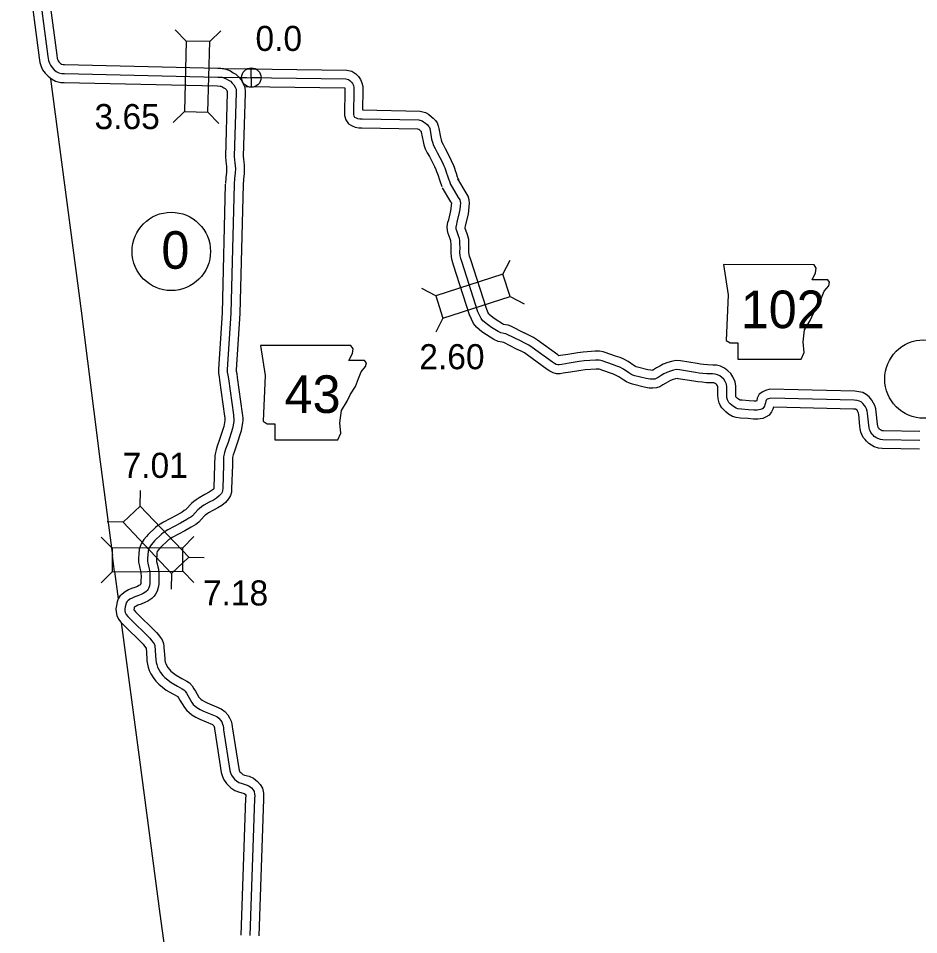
# Model space of a CAD drawing. Extents: x 31699 to 244310, y -8841 to 11474.
# Drawn here: x 128006 to 129017, y 442 to 1471 of the extents above; entities that cross this region are included whole.
import ezdxf

# ---------------------------------------------------------------- set-up
doc = ezdxf.new("R2010")
doc.units = 0
for name, color, linetype in [('B_Logo', 7, 'Continuous'), ('G-ANNO-TEXT', 7, 'Continuous'), ('Level 21', 7, 'Continuous'), ('Level 55', 7, 'Continuous'), ('R_Annotation', 7, 'Continuous'), ('R_Border Notes', 7, 'Continuous'), ('R_XS_EARTHWORK_STAGE1', 7, 'Continuous'), ('R_XS_EARTHWORK_STAGE2', 7, 'Continuous'), ('S_WALL', 7, 'Continuous'), ('S_WALL_ANNOT', 7, 'Continuous')]:
    doc.layers.add(name, color=color, linetype=linetype)

msp = doc.modelspace()

# ---------------------------------------------------------------- linework, layer by layer
at = {"layer": 'B_Logo'}
for points in [[(128016.3, 1605.5), (128039.6, 1428.5), (128040.4, 1424.1), (128041.3, 1421.2), (128042.4, 1418.8), (128044.3, 1416.2), (128046.6, 1413.7), (128049, 1411.8), (128051.7, 1410.3), (128055.4, 1409.5), (128058.1, 1409.4), (128230.2, 1405.5), (128233.3, 1405.3), (128235.2, 1405.2), (128237.2, 1404.7), (128239.7, 1403.6), (128242.3, 1401.9), (128244.5, 1400.7), (128246.6, 1398.7), (128248.2, 1396.6), (128249.7, 1394.1), (128250.8, 1391.7), (128251.1, 1389.9), (128251, 1387.8), (128248.8, 1316.5), (128249.2, 1312.3), (128249.6, 1309.3), (128250, 1305.9), (128250.1, 1302.6), (128249.9, 1297.8), (128249.2, 1291.6), (128248.7, 1285)], [(128235.2, 1405.2), (128374.1, 1403.3), (128376.9, 1402.8), (128378.9, 1401.4), (128380.6, 1399.7), (128381.7, 1398.1), (128382.5, 1396.1), (128383, 1393.7), (128383, 1391.3), (128382.6, 1363.6), (128383.1, 1361.9), (128383.9, 1360.6), (128385.5, 1359.7), (128387.3, 1359), (128389.7, 1358.6), (128392.5, 1358.5), (128456.1, 1357.3), (128459.6, 1356.2), (128461.4, 1355.2), (128463.5, 1353.6), (128465.3, 1352.1), (128466.8, 1350.5), (128467.5, 1349.4), (128468.2, 1347.7), (128468.6, 1345.7), (128470.4, 1335.6), (128471.4, 1332.2), (128472.5, 1328.7), (128474.3, 1325.1), (128476.6, 1320.7), (128482.6, 1309.4), (128484.1, 1305.8), (128485.3, 1303.5), (128486.5, 1300.1), (128487.2, 1297.7), (128488.3, 1294.4), (128489.7, 1290.1), (128490.4, 1288.4), (128491.2, 1286.2)], [(128570.1, 1109.1), (128555.3, 1116.5), (128553.5, 1117.1), (128551.4, 1117.5), (128548.1, 1118.1), (128545, 1119.6), (128537.4, 1124.4), (128533, 1127.5), (128527.8, 1131.7), (128525.8, 1134.2), (128524.3, 1137.5), (128522.4, 1142), (128504.6, 1197.2), (128503.2, 1201.9), (128502.5, 1204.9), (128502.2, 1208.7), (128502.3, 1213.3), (128502.2, 1218.4), (128502.1, 1221.9), (128501.5, 1224.3), (128500.5, 1227.1), (128498.6, 1232.8), (128498.1, 1234.7), (128497.9, 1236.8), (128498.5, 1240.3), (128499.2, 1242.6), (128501.8, 1253.3), (128502.3, 1256.7), (128502.6, 1260.8), (128503, 1263.9), (128502.7, 1265.9), (128502.3, 1267.7), (128500.7, 1270.3), (128491.2, 1286.2)], [(128248.7, 1285), (128245.1, 1140.3), (128241, 1077), (128241, 1074), (128241.7, 1070.8), (128242.3, 1066.8), (128247.8, 1026.1), (128248.1, 1024), (128248.3, 1022), (128248.3, 1020.1), (128248.2, 1018.6), (128246.7, 1010.7), (128241.8, 995.2), (128239.1, 987.6), (128237.9, 984), (128237.4, 981.9), (128236.9, 979.2), (128236.8, 970), (128235.8, 943.8), (128235.6, 940.8), (128235.3, 939.4), (128234.5, 937.9), (128231.9, 935.2), (128228.8, 932.6), (128225.5, 930.5), (128220.6, 928), (128214.6, 924.6), (128212.1, 922.8), (128209.8, 921.1), (128208, 919.4), (128201.9, 912.9), (128200, 911.2), (128197.9, 910), (128195.5, 908.5), (128188.4, 904.6), (128174.3, 897), (128171.1, 895.1), (128169.1, 893.8), (128167.2, 892.1), (128159.4, 884.7), (128157.8, 882.9), (128155.4, 880.2), (128153.4, 876.9), (128152.1, 873.2), (128151.7, 869), (128151.4, 864.9), (128151.4, 861.7), (128151.7, 859.7), (128152.5, 856.4), (128153.3, 853.1), (128153.7, 851.2), (128153.9, 849.7), (128154, 848.4), (128154.2, 845.8), (128154.2, 844.5)], [(129018.4, 997.5), (128977, 998.3), (128974.1, 998.6), (128971.2, 999.5), (128969.1, 1000.8), (128967.2, 1001.9), (128965.9, 1003.2), (128964.8, 1004.6), (128963.4, 1006.3), (128962.5, 1008.1), (128961.9, 1009.6), (128961.4, 1012), (128961.1, 1014.5), (128959.7, 1028.1), (128959.2, 1030.4), (128958.4, 1033), (128957.6, 1035), (128956.5, 1036.8), (128954.5, 1039.1), (128952.6, 1040.7), (128950.8, 1041.6), (128948.2, 1042.2), (128944.7, 1042.7), (128851.1, 1044.9), (128848.5, 1044.2), (128847.2, 1043.6), (128846.1, 1042.8), (128845.4, 1041.4), (128845, 1039.7), (128844.4, 1037.6), (128843.9, 1036), (128843.3, 1034.7), (128842.3, 1033.4), (128841.2, 1032.7), (128839.6, 1032), (128837.8, 1031.7), (128836, 1031.5), (128832, 1031.5), (128826.2, 1031.9), (128818.1, 1032.6), (128814.3, 1033), (128812.1, 1033.7), (128809.2, 1035.4), (128807.2, 1037.1), (128805.6, 1038.5), (128804.1, 1040), (128803.3, 1041.5), (128802.6, 1043.1), (128801.9, 1045.7), (128801.8, 1048.9), (128801.7, 1057.8), (128801.5, 1060.6), (128799.9, 1063.8), (128798.3, 1066.2), (128796.3, 1068.2), (128794, 1070), (128791.3, 1071.2), (128788.7, 1071.9), (128785.5, 1072.1), (128779.5, 1072.3), (128774.8, 1072.7), (128770.7, 1073), (128766.5, 1073.9), (128748.5, 1076.8), (128745.3, 1077), (128741.9, 1076.3), (128738.6, 1075.4), (128734.5, 1073.9), (128731.1, 1072.1), (128728.1, 1070.4), (128724.6, 1068.2), (128722.5, 1066.9), (128720.8, 1066.3), (128718.5, 1066.1), (128715.6, 1066.2), (128711.1, 1067), (128698.6, 1070.1), (128696.2, 1070.9), (128694.1, 1071.9), (128691.8, 1073.5), (128685.8, 1077.5), (128681.8, 1079.6), (128678.3, 1081), (128673.4, 1082.8), (128661.9, 1086.8), (128660.4, 1087.3), (128658.3, 1087.6), (128654.4, 1087.5), (128641.5, 1086.8), (128636.1, 1085.9), (128624.8, 1084.1), (128616.4, 1082.8), (128613.7, 1082.4), (128612, 1082.4), (128610.3, 1082.8), (128608.2, 1083.8), (128606, 1085.4), (128583.3, 1101.9), (128579.6, 1104.5), (128575.1, 1106.6), (128570.1, 1109.1)], [(128154.2, 844.5), (128154.1, 839.9), (128154, 836.8), (128153.6, 834.3), (128153, 832.1), (128152, 830.4), (128151.1, 829), (128149.8, 827.8), (128148.5, 826.8), (128146.7, 825.7), (128144.2, 824.5), (128140.6, 823), (128137.1, 821.7), (128134.2, 820.5), (128131.6, 819.1), (128129.4, 817.5), (128128.3, 816.3), (128127.6, 815.1), (128126.9, 813.4), (128126.4, 810.6), (128126, 808), (128126.1, 806), (128126.4, 804.3), (128127.5, 802.1), (128129.2, 799.8), (128131.1, 797.9), (128154, 775.3), (128155.9, 772.7), (128157.6, 770.7), (128158.8, 769), (128159.5, 767), (128159.8, 765.4), (128160, 763.4), (128160, 761.2), (128160.7, 751), (128161.1, 748.2), (128161.7, 745.7), (128162.6, 742.9), (128164, 740.3), (128166, 736.7), (128168.5, 733.6), (128170.9, 731.1), (128177.9, 725.5), (128184.9, 721.5), (128190.4, 718.5), (128192.1, 717.4), (128193.6, 715.8), (128195, 713.5), (128196.5, 710.9), (128201, 703.2), (128202.8, 701.1), (128204.6, 699.4), (128206.9, 697.6), (128210.5, 695.4), (128214.3, 693.6), (128229.2, 687.3), (128231.6, 685.5), (128233.5, 683.4), (128234.7, 681.5), (128235.7, 679), (128236.3, 676.8), (128236.7, 674.6), (128236.9, 672.4), (128244, 626.7), (128244.7, 624.1), (128245.6, 621.5), (128247.6, 618.8), (128249.2, 617.2), (128251.3, 615.2), (128254.1, 613.3), (128257.5, 612.2), (128262.2, 610.8), (128265.2, 609.6), (128268, 607.3), (128270, 605), (128271.2, 603.1), (128271.7, 600.4), (128271.8, 598.2), (128271.6, 595.1), (128266.2, 441.5)]]:
    msp.add_lwpolyline(points, dxfattribs=at)
at = {"layer": 'G-ANNO-TEXT'}
for points in [[(128798.2, 1194.9), (128803.3, 1161), (128801.1, 1109.7), (128805.6, 1106.9), (128814, 1106.9), (128814, 1088.8), (128885.1, 1088.8), (128888.5, 1096.2), (128887.3, 1108), (128889, 1121.5), (128895.2, 1132.3), (128899.2, 1140.2), (128904.8, 1148.6), (128908.2, 1157.6), (128911, 1165), (128916.1, 1171.2), (128917.2, 1175.1), (128915, 1177.9), (128897.5, 1177.9), (128901.4, 1185.8), (128902, 1190.9), (128899.7, 1194.8)], [(128278.4, 1104.2), (128283.4, 1070.3), (128281.2, 1019), (128285.7, 1016.2), (128294.2, 1016.2), (128294.2, 998.2), (128365.2, 998.2), (128368.6, 1005.5), (128367.5, 1017.3), (128369.2, 1030.9), (128375.4, 1041.6), (128379.3, 1049.5), (128384.9, 1057.9), (128388.3, 1067), (128391.1, 1074.3), (128396.2, 1080.5), (128397.3, 1084.4), (128395.1, 1087.3), (128377.6, 1087.3), (128381.6, 1095.2), (128382.1, 1100.2), (128379.8, 1104.1)]]:
    msp.add_lwpolyline(points, close=True, dxfattribs=at)
at = {"layer": 'Level 21'}
for p, q in [((128268.2, 1394.1), (128267.7, 1415.8)), ((128257.1, 1404.7), (128278.8, 1405.2))]:
    msp.add_line(p, q, dxfattribs=at)
msp.add_circle((128268, 1404.9), 10.9, dxfattribs=at)
at = {"layer": 'Level 55'}
for points in [[(128026.2, 1606.8), (128049.5, 1430), (128050.1, 1426.5), (128050.6, 1424.8), (128051.1, 1423.8), (128052, 1422.6), (128053.4, 1421.1), (128054.6, 1420.1), (128055.3, 1419.8), (128056.6, 1419.5), (128058.4, 1419.4), (128230.5, 1415.5), (128233.7, 1415.3), (128236.8, 1415.2), (128240.5, 1414.1), (128244.4, 1412.5), (128247.5, 1410.4), (128250.4, 1408.8), (128254.1, 1405.5), (128256.5, 1402.2), (128258.6, 1398.8), (128260.4, 1394.7), (128261.2, 1390.5), (128261, 1387.3), (128258.8, 1316.8), (128259.2, 1313.4), (128259.5, 1310.4), (128260, 1306.7), (128260.1, 1302.5), (128259.9, 1297.1), (128259.2, 1290.7), (128258.7, 1284.3)], [(128006.4, 1604.1), (128029.7, 1426.9), (128030.6, 1421.7), (128032, 1417.5), (128033.7, 1413.7), (128036.5, 1409.8), (128039.9, 1406.3), (128043.5, 1403.5), (128048.1, 1400.9), (128054.2, 1399.5), (128057.9, 1399.4), (128229.8, 1395.5), (128232.9, 1395.3), (128233.6, 1395.3), (128233.8, 1395.2), (128234.9, 1394.8), (128237, 1393.4), (128238.6, 1392.5), (128239.2, 1391.9), (128239.9, 1391), (128240.9, 1389.4), (128241, 1389.1), (128241, 1388.3), (128238.8, 1316.2), (128239.3, 1311.2), (128239.7, 1308.1), (128240, 1305.2), (128240.1, 1302.6), (128239.9, 1298.6), (128239.3, 1292.5), (128238.8, 1285.8)], [(128235.4, 1415.2), (128375.1, 1413.3), (128380.7, 1412.2), (128385.4, 1409.2), (128388.4, 1406), (128390.6, 1402.9), (128392.1, 1399), (128393, 1394.8), (128393, 1391.2), (128392.6, 1368.5), (128392.7, 1368.5), (128457.6, 1367.2), (128463.4, 1365.5), (128466.9, 1363.7), (128469.9, 1361.3), (128472.2, 1359.3), (128474.6, 1356.8), (128476.4, 1354.1), (128477.8, 1350.7), (128478.4, 1347.7), (128480.2, 1337.8), (128481, 1335), (128481.8, 1332.5), (128483.2, 1329.8), (128485.5, 1325.4), (128491.6, 1313.7), (128493.2, 1310), (128494.5, 1307.4), (128496, 1303.3), (128496.8, 1300.7), (128497.8, 1297.5), (128499.1, 1293.5), (128499.7, 1292), (128500.5, 1290)], [(128260.6, 1394.9), (128372.8, 1393.4), (128372.9, 1393.3), (128372.9, 1393.1), (128373, 1392.7), (128373, 1391.4), (128372.5, 1362.2), (128373.9, 1357.5), (128376.9, 1353.1), (128381.2, 1350.6), (128384.7, 1349.3), (128388.6, 1348.6), (128392.2, 1348.5), (128454.6, 1347.3), (128455.7, 1347), (128456, 1346.8), (128457.2, 1345.9), (128458.3, 1344.9), (128458.6, 1344.5), (128458.8, 1343.7), (128460.7, 1333.3), (128461.8, 1329.3), (128463.2, 1324.9), (128465.5, 1320.5), (128467.8, 1316.1), (128473.6, 1305), (128475.1, 1301.6), (128476, 1299.6), (128477, 1296.9), (128477.7, 1294.8), (128478.8, 1291.3), (128480.3, 1286.7), (128481.1, 1284.8), (128481.9, 1282.5)], [(128574.5, 1118), (128559.3, 1125.7), (128556.2, 1126.8), (128553.3, 1127.3), (128551.2, 1127.7), (128549.8, 1128.4), (128542.9, 1132.8), (128539, 1135.5), (128534.9, 1138.8), (128534.4, 1139.5), (128533.4, 1141.6), (128531.8, 1145.5), (128514.2, 1200.2), (128512.9, 1204.5), (128512.4, 1206.4), (128512.2, 1208.9), (128512.3, 1213.3), (128512.2, 1218.7), (128512, 1223.2), (128511.1, 1227.1), (128510, 1230.4), (128508.2, 1235.6), (128508, 1236.3), (128508, 1236.4), (128508.3, 1238.1), (128508.8, 1240.1), (128511.7, 1251.4), (128512.2, 1255.6), (128512.6, 1259.8), (128513, 1264), (128512.6, 1267.8), (128511.5, 1271.7), (128509.2, 1275.5), (128499.8, 1291.3)], [(128238.7, 1285.3), (128235.2, 1140.7), (128231, 1077.3), (128231, 1072.9), (128231.9, 1069), (128232.4, 1065.3), (128237.9, 1024.7), (128238.2, 1022.7), (128238.3, 1021.6), (128238.3, 1020.5), (128238.2, 1019.8), (128237, 1013.2), (128232.3, 998.4), (128229.7, 990.9), (128228.3, 986.8), (128227.6, 983.9), (128227, 980.1), (128226.8, 970.2), (128225.8, 944.3), (128225.8, 943.2), (128225.1, 942.5), (128223, 940.8), (128220.5, 939.2), (128215.9, 936.8), (128209.3, 933), (128206.2, 930.9), (128203.3, 928.7), (128200.9, 926.5), (128194.9, 920.1), (128194.1, 919.4), (128192.6, 918.6), (128190.3, 917), (128183.7, 913.3), (128169.3, 905.7), (128165.8, 903.6), (128163, 901.8), (128160.4, 899.5), (128152.2, 891.7), (128150.4, 889.6), (128147.4, 886.3), (128144.3, 881.2), (128142.2, 875.3), (128141.8, 869.8), (128141.4, 865.3), (128141.4, 860.8), (128141.9, 857.7), (128142.8, 854.1), (128143.6, 850.9), (128143.9, 849.4), (128144, 848.7), (128144, 847.7), (128144.2, 845.4), (128144.2, 844.6)], [(128258.7, 1284.8), (128255.1, 1139.8), (128251, 1076.7), (128251, 1075.1), (128251.5, 1072.6), (128252.2, 1068.2), (128257.7, 1027.6), (128258, 1025.3), (128258.3, 1022.4), (128258.3, 1019.8), (128258.2, 1017.4), (128256.4, 1008.3), (128251.3, 992.1), (128248.6, 984.4), (128247.5, 981.1), (128247.2, 979.8), (128246.9, 978.3), (128246.8, 969.7), (128245.8, 943.3), (128245.6, 939.4), (128244.7, 935.7), (128242.5, 931.9), (128238.8, 927.9), (128234.7, 924.5), (128230.4, 921.8), (128225.4, 919.2), (128219.9, 916.1), (128217.9, 914.7), (128216.2, 913.4), (128215.1, 912.3), (128208.9, 905.7), (128205.8, 903), (128203.1, 901.5), (128200.6, 899.9), (128193.2, 895.8), (128179.2, 888.3), (128176.5, 886.7), (128175.1, 885.8), (128173.9, 884.7), (128166.7, 877.8), (128165.3, 876.3), (128163.4, 874.2), (128162.4, 872.6), (128161.9, 871.1), (128161.7, 868.2), (128161.4, 864.5), (128161.4, 862.6), (128161.5, 861.6), (128162.2, 858.7), (128163.1, 855.4), (128163.6, 852.9), (128163.9, 850.7), (128164, 849.1), (128164.2, 846.1), (128164.2, 844.4)], [(128565.6, 1100.1), (128551.3, 1107.3), (128550.9, 1107.4), (128549.6, 1107.7), (128544.9, 1108.6), (128540.2, 1110.8), (128531.9, 1116.1), (128526.9, 1119.5), (128520.7, 1124.6), (128517.3, 1128.8), (128515.1, 1133.5), (128513, 1138.5), (128495.1, 1194.2), (128493.5, 1199.4), (128492.6, 1203.4), (128492.2, 1208.4), (128492.3, 1213.4), (128492.2, 1218.1), (128492.1, 1220.5), (128491.9, 1221.5), (128491.1, 1223.8), (128489, 1229.9), (128488.2, 1233.2), (128487.9, 1237.3), (128488.7, 1242.5), (128489.5, 1245.2), (128492, 1255.1), (128492.3, 1257.8), (128492.7, 1261.7), (128492.9, 1263.8), (128492.1, 1265.2), (128482.6, 1281.2)], [(129018.6, 1007.5), (128977.6, 1008.3), (128976.2, 1008.4), (128975.3, 1008.7), (128974.2, 1009.4), (128973.4, 1009.8), (128973.3, 1009.9), (128972.6, 1010.8), (128971.8, 1011.8), (128971.6, 1012.1), (128971.6, 1012.3), (128971.3, 1013.7), (128971, 1015.6), (128969.6, 1029.6), (128968.9, 1032.9), (128967.8, 1036.5), (128966.6, 1039.4), (128964.7, 1042.6), (128961.5, 1046.3), (128958.2, 1049), (128954.3, 1051.1), (128950, 1052.1), (128945.5, 1052.7), (128850, 1054.9), (128845.1, 1053.7), (128842, 1052.2), (128838.2, 1049.4), (128835.9, 1044.9), (128835.3, 1042.2), (128835.1, 1041.5), (128832.4, 1041.5), (128827, 1041.9), (128819.1, 1042.5), (128816.5, 1042.8), (128816.2, 1042.9), (128815, 1043.6), (128813.7, 1044.7), (128812.6, 1045.7), (128812.2, 1046.1), (128812, 1046.4), (128811.8, 1047.1), (128811.8, 1049), (128811.7, 1058.3), (128811.3, 1063.3), (128808.6, 1068.8), (128806.1, 1072.6), (128802.8, 1075.7), (128799.3, 1078.5), (128794.7, 1080.7), (128790.3, 1081.8), (128786.1, 1082.1), (128780.2, 1082.3), (128775.7, 1082.7), (128772.1, 1082.9), (128768.3, 1083.7), (128749.7, 1086.7), (128744.7, 1087.1), (128739.6, 1086.1), (128735.5, 1085), (128730.4, 1083.1), (128726.4, 1080.9), (128722.9, 1079), (128719.3, 1076.6), (128718.5, 1076.2), (128718.2, 1076.1), (128716.6, 1076.2), (128713.1, 1076.8), (128701.5, 1079.7), (128699.8, 1080.2), (128699.1, 1080.6), (128697.5, 1081.7), (128690.9, 1086.2), (128686, 1088.7), (128682, 1090.4), (128676.7, 1092.2), (128665.2, 1096.2), (128662.9, 1097.1), (128658.8, 1097.7), (128653.9, 1097.5), (128640.4, 1096.7), (128634.5, 1095.7), (128623.3, 1094), (128614.9, 1092.7), (128613.3, 1092.5), (128613.2, 1092.5), (128611.9, 1093.5), (128589.1, 1110), (128584.6, 1113.1), (128579.5, 1115.6), (128574.4, 1118.1)], [(129018.2, 987.5), (128976.3, 988.3), (128972, 988.8), (128967.1, 990.3), (128964, 992.2), (128961.1, 993.9), (128958.5, 996.5), (128956.9, 998.4), (128955, 1000.8), (128953.3, 1004), (128952.3, 1006.8), (128951.5, 1010.4), (128951.2, 1013.4), (128949.8, 1026.6), (128949.5, 1027.9), (128949, 1029.6), (128948.6, 1030.5), (128948.3, 1031), (128947.5, 1031.9), (128947.2, 1032.2), (128946.5, 1032.4), (128944, 1032.7), (128854, 1034.8), (128853.3, 1032.4), (128851.9, 1029.5), (128849.2, 1025.9), (128846, 1023.9), (128842.3, 1022.2), (128839.1, 1021.8), (128836.7, 1021.5), (128831.6, 1021.5), (128825.5, 1022), (128817.1, 1022.6), (128812.1, 1023.2), (128808, 1024.5), (128803.5, 1027.1), (128800.6, 1029.5), (128798.7, 1031.3), (128796.2, 1033.9), (128794.3, 1037), (128793.1, 1039.8), (128791.9, 1044.2), (128791.8, 1048.8), (128791.7, 1057.3), (128791.7, 1057.8), (128791.2, 1058.8), (128790.6, 1059.8), (128789.7, 1060.6), (128788.7, 1061.4), (128788, 1061.7), (128787.1, 1062), (128785, 1062.1), (128778.9, 1062.3), (128774, 1062.7), (128769.3, 1063.1), (128764.7, 1064), (128747.3, 1066.8), (128745.9, 1066.9), (128744.1, 1066.6), (128741.6, 1065.9), (128738.6, 1064.8), (128735.9, 1063.3), (128733.2, 1061.9), (128729.9, 1059.7), (128726.6, 1057.7), (128722.8, 1056.5), (128718.7, 1056.1), (128714.6, 1056.3), (128709.1, 1057.1), (128695.8, 1060.5), (128692.5, 1061.6), (128689.1, 1063.1), (128686.1, 1065.3), (128680.7, 1068.9), (128677.6, 1070.5), (128674.7, 1071.7), (128670.1, 1073.4), (128658.6, 1077.4), (128658, 1077.6), (128657.7, 1077.6), (128654.9, 1077.5), (128642.6, 1076.8), (128637.7, 1076), (128626.3, 1074.2), (128618, 1072.9), (128614.5, 1072.4), (128610.7, 1072.4), (128606.9, 1073.4), (128603.1, 1075.1), (128600.2, 1077.2), (128577.5, 1093.7), (128574.5, 1095.8), (128570.8, 1097.6), (128565.7, 1100.1)]]:
    msp.add_lwpolyline(points, dxfattribs=at)
at = {"layer": 'R_Annotation'}
for points in [[(128042.6, 1403.6), (128058.2, 1284.6)], [(128042.8, 1401.7), (128043, 1400.2)], [(128058.2, 1284.6), (128077, 1142.8), (128098.1, 973.4), (128112, 868.2)], [(128114.4, 850.2), (128112, 868.2)], [(128114.4, 850.2), (128118.5, 819.4)], [(128122, 792.9), (128142.3, 638.8), (128165.1, 465.9), (128189.4, 288.4), (128212.1, 122.6)]]:
    msp.add_lwpolyline(points, dxfattribs=at)
at = {"layer": 'R_Border Notes'}
for centre in [(128178.1, 1209.7), (129023, 1066.4)]:
    msp.add_circle(centre, 44, dxfattribs=at)
at = {"layer": 'R_XS_EARTHWORK_STAGE1'}
for p, q in [((128194.8, 1445.9), (128182.6, 1458.6)), ((128221.2, 1445.3), (128233.9, 1457.4)), ((128193, 1366.7), (128180.2, 1354.6)), ((128219.3, 1366.1), (128231.5, 1353.4)), ((128550.4, 1184.1), (128558.5, 1199.8)), ((128475, 1159.9), (128459.4, 1167.9)), ((128558.5, 1159), (128574.2, 1151)), ((128483.1, 1134.8), (128475.1, 1119.1)), ((128143, 923.8), (128143.4, 941.4)), ((128123.9, 905.6), (128106.3, 906)), ((128111.7, 876.4), (128099.2, 888.8)), ((128190.9, 876.9), (128203.3, 889.4)), ((128197.7, 866.5), (128215.2, 866)), ((128111.9, 850), (128099.5, 837.5)), ((128178.5, 848.2), (128178.1, 830.6)), ((128191.1, 850.5), (128203.6, 838.1))]:
    msp.add_line(p, q, dxfattribs=at)
for points in [[(128194.8, 1445.9), (128193, 1366.7), (128219.3, 1366.1), (128221.2, 1445.3)], [(128550.4, 1184.1), (128475, 1159.9), (128483.1, 1134.8), (128558.5, 1159)], [(128197.7, 866.5), (128143, 923.8), (128123.9, 905.6), (128178.5, 848.2)], [(128111.9, 850), (128191.1, 850.5), (128190.9, 876.9), (128111.7, 876.4)]]:
    msp.add_lwpolyline(points, close=True, dxfattribs=at)
at = {"layer": 'R_XS_EARTHWORK_STAGE2'}
for points in [[(128144.2, 844.7), (128144.1, 840.2), (128144, 837.8), (128143.8, 836.4), (128143.7, 835.9), (128143.6, 835.8), (128143.4, 835.5), (128143.3, 835.4), (128142.9, 835.1), (128141.8, 834.4), (128140.1, 833.6), (128137, 832.3), (128133.6, 831), (128129.9, 829.6), (128126.2, 827.5), (128122.8, 825), (128120.3, 822.4), (128118.6, 819.6), (128117.2, 816.2), (128116.5, 812.1), (128116, 808.5), (128116.1, 804.9), (128116.9, 801), (128118.9, 796.9), (128121.5, 793.3), (128124.1, 790.8), (128146.5, 768.6), (128148.1, 766.5), (128149.6, 764.7), (128149.8, 764.4), (128149.8, 764.2), (128150, 762.7), (128150.1, 760.7), (128150.8, 750), (128151.3, 746.3), (128152.1, 743), (128153.4, 739), (128155.3, 735.4), (128157.7, 731.2), (128160.9, 727), (128164.1, 723.7), (128172.3, 717.2), (128180, 712.8), (128185.3, 709.8), (128185.6, 709.7), (128186.3, 708.5), (128187.8, 705.9), (128192.9, 697.4), (128195.6, 694.2), (128198.1, 691.8), (128201.2, 689.4), (128205.7, 686.6), (128210.2, 684.4), (128224.2, 678.6), (128224.8, 678.1), (128225.4, 677.4), (128225.7, 676.9), (128226.2, 675.8), (128226.5, 674.6), (128226.8, 673.2), (128227, 671.2), (128234.2, 624.5), (128235.2, 621.1), (128236.6, 617), (128239.9, 612.3), (128242.2, 610), (128245, 607.3), (128249.6, 604.2), (128254.6, 602.6), (128258.9, 601.4), (128260, 600.9), (128261, 600.1), (128261.8, 599.2), (128261.8, 599.2), (128261.8, 598.3), (128261.6, 595.6), (128256.2, 441.8)], [(128164.2, 844.3), (128164.1, 839.6), (128164, 835.9), (128163.4, 832.3), (128162.4, 828.3), (128160.4, 824.9), (128158.7, 822.5), (128156.3, 820.1), (128154.1, 818.5), (128151.6, 817), (128148.3, 815.3), (128144.2, 813.7), (128140.7, 812.4), (128138.5, 811.5), (128137, 810.6), (128136.5, 810.3), (128136.3, 809.1), (128136.1, 807.4), (128136.1, 807.3), (128136.1, 807.3), (128136.8, 806.3), (128138.1, 805), (128161.5, 781.9), (128163.8, 779), (128165.6, 776.7), (128167.7, 773.6), (128169.3, 769.4), (128169.7, 766.6), (128169.9, 764.1), (128170, 761.7), (128170.7, 752.1), (128170.9, 750.2), (128171.4, 748.4), (128171.9, 746.8), (128172.8, 745.1), (128174.4, 742.3), (128176.1, 740.1), (128177.6, 738.5), (128183.6, 733.8), (128189.8, 730.2), (128195.4, 727.1), (128198.5, 725.2), (128201.6, 721.9), (128203.6, 718.5), (128205.1, 715.8), (128209.2, 709.1), (128210.1, 708), (128211.1, 707), (128212.6, 705.9), (128215.4, 704.2), (128218.4, 702.7), (128234.2, 696.1), (128238.4, 692.9), (128241.5, 689.4), (128243.6, 686.1), (128245.2, 682.3), (128246.1, 679.1), (128246.6, 675.9), (128246.8, 673.7), (128253.8, 628.9), (128254.3, 627.2), (128254.6, 626.1), (128255.2, 625.2), (128256.1, 624.4), (128257.6, 623), (128258.6, 622.3), (128260.4, 621.7), (128265.5, 620.3), (128270.3, 618.3), (128274.9, 614.6), (128278, 611), (128280.6, 606.9), (128281.7, 601.5), (128281.8, 598.1), (128281.6, 594.6), (128276.2, 441.2)]]:
    msp.add_lwpolyline(points, dxfattribs=at)

# ---------------------------------------------------------------- texts
at = {"layer": 'G-ANNO-TEXT'}
for s, p in [('102', (128817.4, 1123.5)), ('43', (128305.3, 1028.3))]:
    msp.add_text(s, height=42.24, dxfattribs=at).set_placement(p)
at = {"layer": 'R_Border Notes'}
msp.add_text('0', height=42.2, dxfattribs=at).set_placement((128167, 1190.2))
at = {"layer": 'S_WALL'}
for s, p in [('3.65', (128091.9, 1347)), ('2.60', (128456.5, 1077.4)), ('7.01', (128123.4, 955.4)), ('7.18', (128213.6, 812.1))]:
    msp.add_text(s, height=28.16, dxfattribs=at).set_placement(p)
at = {"layer": 'S_WALL_ANNOT'}
msp.add_text('0.0', height=28.16, dxfattribs=at).set_placement((128272.6, 1434.8))

doc.saveas('drawing.dxf')
